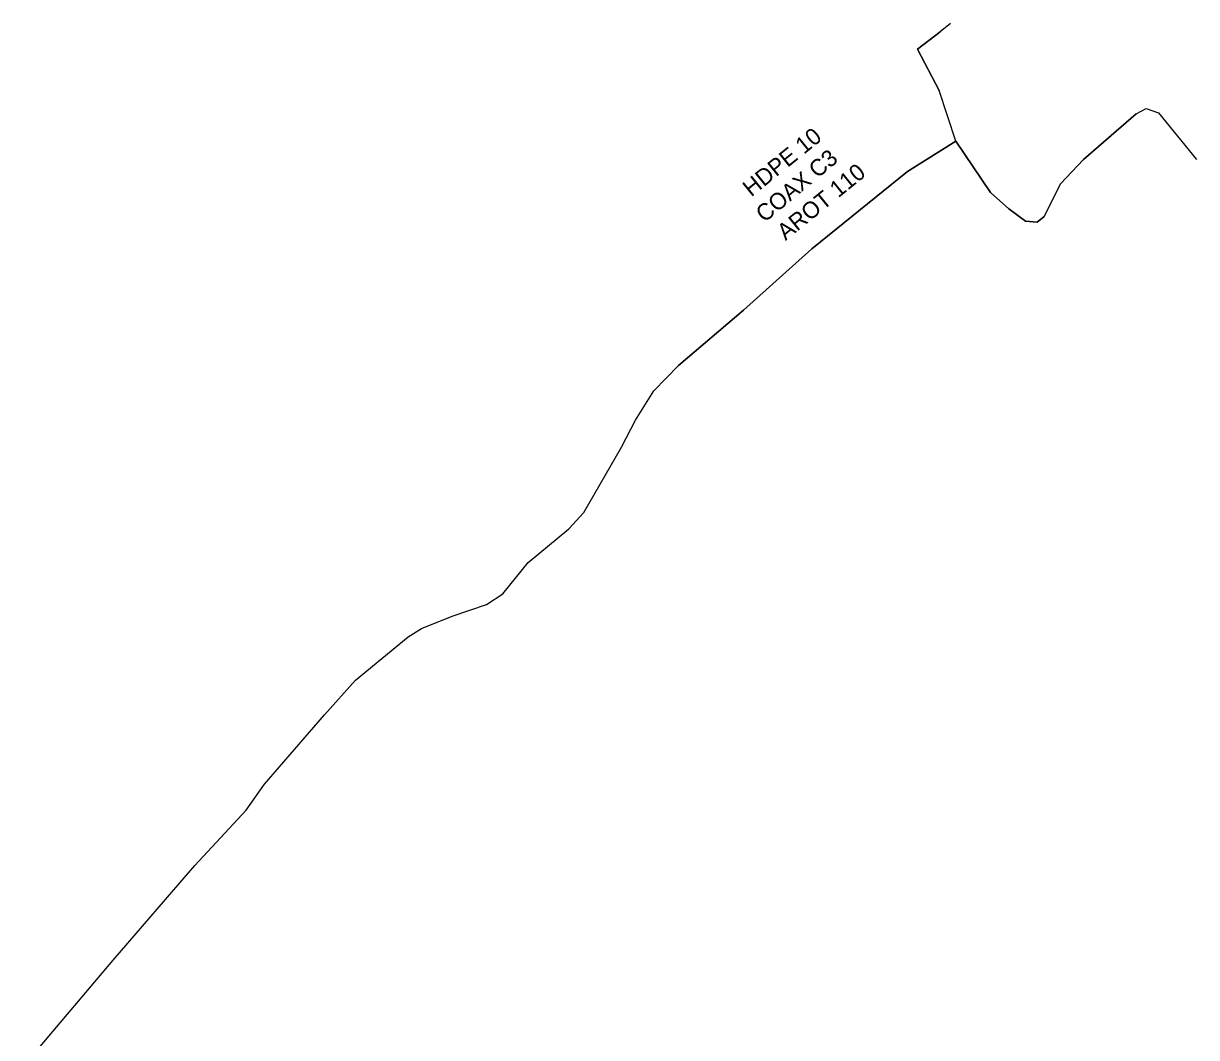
# Model space of a CAD drawing. Extents: x -651943 to -618711, y -1138561 to -1100552.
# Drawn here: x -648768.9 to -648715.9, y -1111991.5 to -1111945.6 of the extents above; entities that cross this region are included whole.
import ezdxf

# ---------------------------------------------------------------- set-up
doc = ezdxf.new("R2010")
doc.units = 0
for name, color, linetype in [('KT optika', 7, 'Continuous'), ('KT trasa', 7, 'Continuous'), ('KT zařízení', 7, 'Continuous')]:
    doc.layers.add(name, color=color, linetype=linetype)

msp = doc.modelspace()

# ---------------------------------------------------------------- linework, layer by layer
at = {"layer": 'KT optika'}
for p, q in [((-648727.017, -1111945.645), (-648727.49, -1111946.03)), ((-648727.49, -1111946.03), (-648728.52, -1111946.8)), ((-648728.52, -1111946.8), (-648727.54, -1111948.67)), ((-648726.78, -1111950.97), (-648727.54, -1111948.67)), ((-648718.63, -1111949.73), (-648718.17, -1111949.49)), ((-648718.17, -1111949.49), (-648717.62, -1111949.68)), ((-648718.63, -1111949.73), (-648721.01, -1111951.8)), ((-648717.62, -1111949.68), (-648715.9, -1111951.79)), ((-648726.78, -1111950.97), (-648728.97, -1111952.34)), ((-648725.22, -1111953.28), (-648726.78, -1111950.97)), ((-648721.01, -1111951.8), (-648722.05, -1111952.89)), ((-648728.97, -1111952.34), (-648733.29, -1111955.84)), ((-648724.38, -1111954.03), (-648725.22, -1111953.28)), ((-648722.05, -1111952.89), (-648722.79, -1111954.37)), ((-648723.63, -1111954.58), (-648724.38, -1111954.03)), ((-648722.79, -1111954.37), (-648723.11, -1111954.63)), ((-648723.11, -1111954.63), (-648723.63, -1111954.58)), ((-648733.29, -1111955.84), (-648736.38, -1111958.61)), ((-648736.38, -1111958.61), (-648739.32, -1111961.11)), ((-648740.44, -1111962.25), (-648739.32, -1111961.11)), ((-648741.27, -1111963.58), (-648740.44, -1111962.25)), ((-648741.9, -1111964.8), (-648741.27, -1111963.58)), ((-648743.6, -1111967.76), (-648741.9, -1111964.8)), ((-648744.28, -1111968.49), (-648743.6, -1111967.76)), ((-648746.12, -1111970.02), (-648744.28, -1111968.49)), ((-648747.27, -1111971.43), (-648746.12, -1111970.02)), ((-648749.55, -1111972.44), (-648748, -1111971.91)), ((-648748, -1111971.91), (-648747.27, -1111971.43)), ((-648750.94, -1111973), (-648749.55, -1111972.44)), ((-648753.93, -1111975.33), (-648751.55, -1111973.37)), ((-648751.55, -1111973.37), (-648750.94, -1111973)), ((-648755.33, -1111976.9), (-648753.93, -1111975.33)), ((-648758.04, -1111980.04), (-648755.33, -1111976.9)), ((-648758.87, -1111981.21), (-648758.04, -1111980.04)), ((-648761.19, -1111983.72), (-648758.87, -1111981.21)), ((-648764.88, -1111988), (-648761.19, -1111983.72)), ((-648768.94, -1111992.78), (-648764.88, -1111988))]:
    msp.add_line(p, q, dxfattribs=at)
at = {"layer": 'KT trasa'}
for p, q in [((-648727.017, -1111945.645), (-648727.49, -1111946.03)), ((-648727.49, -1111946.03), (-648728.52, -1111946.8)), ((-648728.52, -1111946.8), (-648727.54, -1111948.67)), ((-648726.78, -1111950.97), (-648727.54, -1111948.67)), ((-648718.63, -1111949.73), (-648718.17, -1111949.49)), ((-648718.17, -1111949.49), (-648717.62, -1111949.68)), ((-648718.63, -1111949.73), (-648721.01, -1111951.8)), ((-648717.62, -1111949.68), (-648715.9, -1111951.79)), ((-648726.78, -1111950.97), (-648728.97, -1111952.34)), ((-648725.22, -1111953.28), (-648726.78, -1111950.97)), ((-648721.01, -1111951.8), (-648722.05, -1111952.89)), ((-648728.97, -1111952.34), (-648733.29, -1111955.84)), ((-648724.38, -1111954.03), (-648725.22, -1111953.28)), ((-648722.05, -1111952.89), (-648722.79, -1111954.37)), ((-648723.63, -1111954.58), (-648724.38, -1111954.03)), ((-648722.79, -1111954.37), (-648723.11, -1111954.63)), ((-648723.11, -1111954.63), (-648723.63, -1111954.58)), ((-648733.29, -1111955.84), (-648736.38, -1111958.61)), ((-648736.38, -1111958.61), (-648739.32, -1111961.11)), ((-648740.44, -1111962.25), (-648739.32, -1111961.11)), ((-648741.27, -1111963.58), (-648740.44, -1111962.25)), ((-648741.9, -1111964.8), (-648741.27, -1111963.58)), ((-648743.6, -1111967.76), (-648741.9, -1111964.8)), ((-648744.28, -1111968.49), (-648743.6, -1111967.76)), ((-648746.12, -1111970.02), (-648744.28, -1111968.49)), ((-648747.27, -1111971.43), (-648746.12, -1111970.02)), ((-648749.55, -1111972.44), (-648748, -1111971.91)), ((-648748, -1111971.91), (-648747.27, -1111971.43)), ((-648750.94, -1111973), (-648749.55, -1111972.44)), ((-648753.93, -1111975.33), (-648751.55, -1111973.37)), ((-648751.55, -1111973.37), (-648750.94, -1111973)), ((-648755.33, -1111976.9), (-648753.93, -1111975.33)), ((-648758.04, -1111980.04), (-648755.33, -1111976.9)), ((-648758.87, -1111981.21), (-648758.04, -1111980.04)), ((-648761.19, -1111983.72), (-648758.87, -1111981.21)), ((-648764.88, -1111988), (-648761.19, -1111983.72)), ((-648768.94, -1111992.78), (-648764.88, -1111988))]:
    msp.add_line(p, q, dxfattribs=at)
at = {"layer": 'KT zařízení'}
for p, q in [((-648728.52, -1111946.8), (-648727.49, -1111946.03)), ((-648727.54, -1111948.67), (-648728.52, -1111946.8)), ((-648726.78, -1111950.97), (-648727.54, -1111948.67)), ((-648718.63, -1111949.73), (-648718.17, -1111949.49)), ((-648718.17, -1111949.49), (-648717.62, -1111949.68)), ((-648721.01, -1111951.8), (-648718.63, -1111949.73)), ((-648728.97, -1111952.34), (-648726.78, -1111950.97)), ((-648726.78, -1111950.97), (-648725.22, -1111953.28)), ((-648722.05, -1111952.89), (-648721.01, -1111951.8)), ((-648733.29, -1111955.84), (-648728.97, -1111952.34)), ((-648725.22, -1111953.28), (-648724.38, -1111954.03)), ((-648722.79, -1111954.37), (-648722.05, -1111952.89)), ((-648724.38, -1111954.03), (-648723.63, -1111954.58)), ((-648723.11, -1111954.63), (-648722.79, -1111954.37)), ((-648723.63, -1111954.58), (-648723.11, -1111954.63)), ((-648736.38, -1111958.61), (-648733.29, -1111955.84)), ((-648739.32, -1111961.11), (-648736.38, -1111958.61)), ((-648740.44, -1111962.25), (-648739.32, -1111961.11)), ((-648741.27, -1111963.58), (-648740.44, -1111962.25)), ((-648741.9, -1111964.8), (-648741.27, -1111963.58)), ((-648743.6, -1111967.76), (-648741.9, -1111964.8)), ((-648744.28, -1111968.49), (-648743.6, -1111967.76)), ((-648746.12, -1111970.02), (-648744.28, -1111968.49)), ((-648747.27, -1111971.43), (-648746.12, -1111970.02)), ((-648749.55, -1111972.44), (-648748, -1111971.91)), ((-648748, -1111971.91), (-648747.27, -1111971.43)), ((-648750.94, -1111973), (-648749.55, -1111972.44)), ((-648753.93, -1111975.33), (-648751.55, -1111973.37)), ((-648751.55, -1111973.37), (-648750.94, -1111973)), ((-648755.33, -1111976.9), (-648753.93, -1111975.33)), ((-648758.04, -1111980.04), (-648755.33, -1111976.9)), ((-648758.87, -1111981.21), (-648758.04, -1111980.04)), ((-648761.19, -1111983.72), (-648758.87, -1111981.21)), ((-648764.88, -1111988), (-648761.19, -1111983.72)), ((-648768.94, -1111992.78), (-648764.88, -1111988))]:
    msp.add_line(p, q, dxfattribs=at)

# ---------------------------------------------------------------- texts
for s, rotation, p in [('HDPE 10', 39.0139, (-648736.034, -1111953.512)), ('COAX C3', 39.8495, (-648735.436, -1111954.673)), ('AROT 110', 39.0139, (-648734.482, -1111955.483))]:
    msp.add_text(s, height=0.75, rotation=rotation, dxfattribs=at).set_placement(p)

doc.saveas('drawing.dxf')
